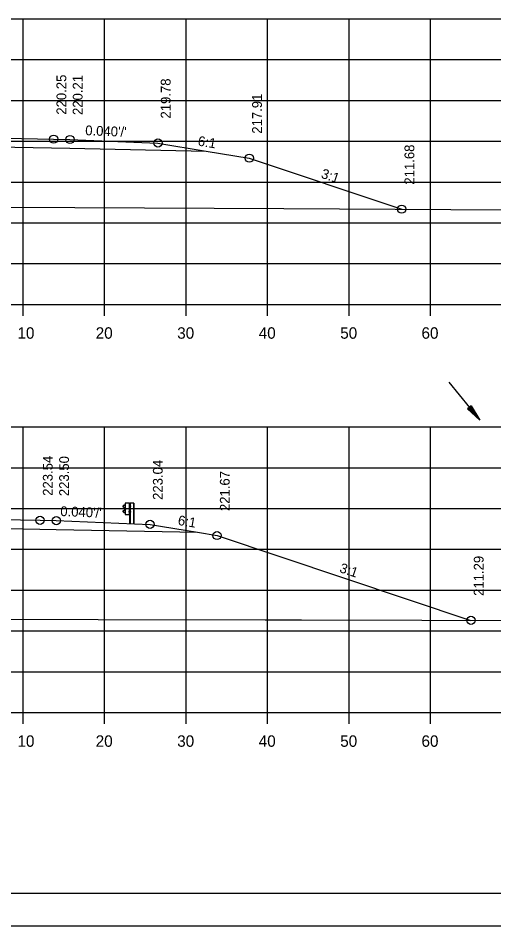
# Model space of a CAD drawing. Extents: x 1386544 to 1388153, y 379785 to 390999.
# Drawn here: x 1387369.1 to 1387427.4, y 390358.9 to 390470.1 of the extents above; entities that cross this region are included whole.
import ezdxf

# ---------------------------------------------------------------- set-up
doc = ezdxf.new("R2010")
doc.units = 0
for name, color, linetype in [('R_Alt Surface', 7, 'Continuous'), ('R_Axis', 7, 'Continuous'), ('R_Axis Annot', 7, 'Continuous'), ('R_Border', 7, 'Continuous'), ('R_Exist Surface', 7, 'Continuous'), ('R_Fin Surface', 7, 'Continuous'), ('R_Grid', 7, 'Continuous'), ('R_No Plot', 7, 'Continuous'), ('R_Proposed Road', 7, 'Continuous'), ('R_Water', 7, 'Continuous'), ('R_Xsect Elev', 7, 'Continuous'), ('R_Xsect Slope', 7, 'Continuous')]:
    doc.layers.add(name, color=color, linetype=linetype)

msp = doc.modelspace()

# ---------------------------------------------------------------- linework, layer by layer
at = {"layer": 'R_Alt Surface'}
for points in [[(1387324.86, 390453.82), (1387342.18, 390454.16), (1387359.68, 390454.51), (1387375.43, 390454.2), (1387392.15, 390453.87)], [(1387328.31, 390407.15), (1387345.51, 390407.49), (1387359.68, 390407.77), (1387373.76, 390407.49), (1387391.08, 390407.15)]]:
    msp.add_lwpolyline(points, dxfattribs=at)
at = {"layer": 'R_Axis'}
for p, q in [((1387209.68, 390435.07), (1387509.68, 390435.07)), ((1387369.68, 390433.67), (1387369.68, 390435.07)), ((1387379.68, 390433.67), (1387379.68, 390435.07)), ((1387389.68, 390433.67), (1387389.68, 390435.07)), ((1387399.68, 390433.67), (1387399.68, 390435.07)), ((1387409.68, 390433.67), (1387409.68, 390435.07)), ((1387419.68, 390433.67), (1387419.68, 390435.07)), ((1387209.68, 390385.07), (1387509.68, 390385.07)), ((1387369.68, 390383.67), (1387369.68, 390385.07)), ((1387379.68, 390383.67), (1387379.68, 390385.07)), ((1387389.68, 390383.67), (1387389.68, 390385.07)), ((1387399.68, 390383.67), (1387399.68, 390385.07)), ((1387409.68, 390383.67), (1387409.68, 390385.07)), ((1387419.68, 390383.67), (1387419.68, 390385.07))]:
    msp.add_line(p, q, dxfattribs=at)
at = {"layer": 'R_Border'}
msp.add_line((1387517.86, 390362.91), (1387201.68, 390362.91), dxfattribs=at)
at = {"layer": 'R_Exist Surface'}
for points in [[(1387209.68, 390447.06), (1387240.1, 390447.04), (1387264.3, 390447.07), (1387285.89, 390447.09), (1387308.79, 390447.09), (1387330.74, 390447.07), (1387354.5, 390447.02), (1387376.04, 390446.94), (1387401.66, 390446.82), (1387422.17, 390446.72), (1387446.84, 390446.67), (1387468.15, 390446.64), (1387501.17, 390446.58), (1387509.68, 390446.55)], [(1387209.68, 390396.26), (1387216.72, 390396.26), (1387240.57, 390396.33), (1387251.92, 390396.36), (1387259.98, 390396.38), (1387296.21, 390396.42), (1387305, 390396.43), (1387328.71, 390396.47), (1387350.45, 390396.5), (1387358.38, 390396.49), (1387399.39, 390396.41), (1387403.82, 390396.41), (1387448.15, 390396.32), (1387456.92, 390396.34), (1387494.88, 390396.4), (1387506.32, 390396.35), (1387509.68, 390396.34)]]:
    msp.add_lwpolyline(points, dxfattribs=at)
at = {"layer": 'R_Fin Surface'}
for points in [[(1387302.33, 390447.09), (1387320.18, 390453.04), (1387324.86, 390453.82), (1387330.68, 390454.79), (1387342.18, 390455.25), (1387344.18, 390455.29), (1387359.68, 390455.6), (1387373.43, 390455.32), (1387375.43, 390455.28), (1387386.23, 390454.85), (1387392.15, 390453.87), (1387397.43, 390452.99), (1387416.13, 390446.75)], [(1387296.12, 390396.42), (1387328.31, 390407.15), (1387328.41, 390407.18), (1387334.01, 390408.11), (1387345.51, 390408.57), (1387347.51, 390408.61), (1387359.68, 390408.86), (1387371.76, 390408.62), (1387373.76, 390408.58), (1387385.26, 390408.12), (1387391.08, 390407.15), (1387393.48, 390406.75), (1387424.63, 390396.36)]]:
    msp.add_lwpolyline(points, dxfattribs=at)
at = {"layer": 'R_Grid'}
for p, q in [((1387209.68, 390470.07), (1387509.68, 390470.07)), ((1387369.68, 390435.07), (1387369.68, 390470.07)), ((1387379.68, 390435.07), (1387379.68, 390470.07)), ((1387389.68, 390435.07), (1387389.68, 390470.07)), ((1387399.68, 390435.07), (1387399.68, 390470.07)), ((1387409.68, 390435.07), (1387409.68, 390470.07)), ((1387419.68, 390435.07), (1387419.68, 390470.07)), ((1387209.68, 390465.07), (1387509.68, 390465.07)), ((1387209.68, 390460.07), (1387509.68, 390460.07)), ((1387209.68, 390455.07), (1387509.68, 390455.07)), ((1387209.68, 390450.07), (1387509.68, 390450.07)), ((1387209.68, 390445.07), (1387509.68, 390445.07)), ((1387209.68, 390440.07), (1387509.68, 390440.07)), ((1387209.68, 390435.07), (1387509.68, 390435.07)), ((1387209.68, 390420.07), (1387509.68, 390420.07)), ((1387369.68, 390385.07), (1387369.68, 390420.07)), ((1387379.68, 390385.07), (1387379.68, 390420.07)), ((1387389.68, 390385.07), (1387389.68, 390420.07)), ((1387399.68, 390385.07), (1387399.68, 390420.07)), ((1387409.68, 390385.07), (1387409.68, 390420.07)), ((1387419.68, 390385.07), (1387419.68, 390420.07)), ((1387209.68, 390415.07), (1387509.68, 390415.07)), ((1387209.68, 390410.07), (1387509.68, 390410.07)), ((1387209.68, 390405.07), (1387509.68, 390405.07)), ((1387209.68, 390400.07), (1387509.68, 390400.07)), ((1387209.68, 390395.07), (1387509.68, 390395.07)), ((1387209.68, 390390.07), (1387509.68, 390390.07)), ((1387209.68, 390385.07), (1387509.68, 390385.07))]:
    msp.add_line(p, q, dxfattribs=at)
at = {"layer": 'R_No Plot'}
msp.add_line((1387189.28, 390358.93), (1387522.61, 390358.93), dxfattribs=at)
msp.add_lwpolyline([(1387435.6, 390568.37), (1387455.22, 390568.37), (1387455.22, 390558.49), (1387471.33, 390558.49), (1387494.53, 390558.49), (1387494.53, 390534.16), (1387517.86, 390534.16), (1387517.86, 390362.91), (1387201.68, 390362.91), (1387201.68, 390568.37)], close=True, dxfattribs=at)
for centre in [(1387373.43, 390455.32), (1387375.43, 390455.28), (1387386.23, 390454.85), (1387397.43, 390452.99), (1387416.13, 390446.75), (1387371.76, 390408.62), (1387373.76, 390408.58), (1387385.26, 390408.12), (1387393.48, 390406.75), (1387424.63, 390396.36)]:
    msp.add_circle(centre, 0.5, dxfattribs=at)
at = {"layer": 'R_Proposed Road'}
for p, q in [((1387381.96, 390410.39), (1387382.09, 390410.5)), ((1387382.14, 390410.14), (1387381.96, 390410.25)), ((1387381.97, 390410.38), (1387382.1, 390410.48)), ((1387382.15, 390410.17), (1387381.98, 390410.27)), ((1387382.09, 390410.5), (1387382.2, 390410.56)), ((1387382.1, 390410.48), (1387382.2, 390410.53)), ((1387382.17, 390409.96), (1387382.17, 390410.1)), ((1387382.2, 390409.97), (1387382.19, 390410.1)), ((1387382.24, 390409.35), (1387382.24, 390410.71)), ((1387382.25, 390409.96), (1387382.25, 390410.09)), ((1387382.25, 390410.09), (1387382.3, 390410.09)), ((1387382.25, 390410.06), (1387382.3, 390410.06)), ((1387382.3, 390409.98), (1387382.3, 390410.07)), ((1387382.73, 390410.41), (1387382.68, 390410.41)), ((1387382.68, 390410.41), (1387382.68, 390410.28)), ((1387382.68, 390410.34), (1387382.74, 390410.34)), ((1387382.73, 390410.28), (1387382.68, 390410.28)), ((1387382.73, 390410.71), (1387382.74, 390410.71)), ((1387382.73, 390410.71), (1387382.8, 390410.71)), ((1387382.77, 390408.2), (1387382.77, 390410.71)), ((1387382.8, 390410.29), (1387382.8, 390410.41)), ((1387382.8, 390410.41), (1387382.85, 390410.41)), ((1387382.8, 390410.38), (1387382.85, 390410.38)), ((1387382.8, 390410.32), (1387382.85, 390410.32)), ((1387382.8, 390410.32), (1387382.85, 390410.32)), ((1387382.8, 390410.29), (1387382.85, 390410.29)), ((1387382.86, 390410.3), (1387382.86, 390410.4)), ((1387383.23, 390410.71), (1387383.23, 390408.2)), ((1387383.26, 390410.71), (1387383.26, 390408.2)), ((1387382.09, 390409.55), (1387381.96, 390409.66)), ((1387382.1, 390409.56), (1387381.97, 390409.67)), ((1387381.99, 390409.81), (1387382.14, 390409.91)), ((1387382, 390409.79), (1387382.15, 390409.89)), ((1387382.2, 390409.49), (1387382.09, 390409.55)), ((1387382.21, 390409.51), (1387382.1, 390409.56)), ((1387382.25, 390409.99), (1387382.29, 390409.99)), ((1387382.25, 390409.99), (1387382.3, 390409.99)), ((1387382.25, 390409.96), (1387382.3, 390409.96)), ((1387382.68, 390409.6), (1387382.68, 390409.72)), ((1387382.68, 390409.72), (1387382.73, 390409.72)), ((1387382.68, 390409.66), (1387382.74, 390409.66)), ((1387382.68, 390409.6), (1387382.73, 390409.6)), ((1387382.74, 390409.35), (1387382.77, 390409.35)), ((1387382.81, 390409.6), (1387382.81, 390409.72)), ((1387382.81, 390409.72), (1387382.86, 390409.72)), ((1387382.81, 390409.69), (1387382.86, 390409.69)), ((1387382.81, 390409.63), (1387382.86, 390409.63)), ((1387382.81, 390409.63), (1387382.86, 390409.63)), ((1387382.81, 390409.6), (1387382.86, 390409.6)), ((1387382.87, 390409.61), (1387382.87, 390409.71))]:
    msp.add_line(p, q, dxfattribs=at)
for points in [[(1387382.21, 390410.71), (1387382.21, 390409.35), (1387382.74, 390409.35), (1387382.73, 390410.71)], [(1387382.25, 390410.11), (1387382.25, 390409.94), (1387382.24, 390409.94), (1387382.24, 390410.11)], [(1387382.31, 390410.06), (1387382.31, 390410), (1387382.33, 390410), (1387382.33, 390410.06)], [(1387382.68, 390410.41), (1387382.68, 390410.28), (1387382.73, 390410.28), (1387382.73, 390410.41)], [(1387382.81, 390410.43), (1387382.81, 390410.26), (1387382.8, 390410.26), (1387382.8, 390410.43)], [(1387382.86, 390410.38), (1387382.86, 390410.32), (1387382.89, 390410.32), (1387382.89, 390410.38)], [(1387382.68, 390409.72), (1387382.68, 390409.6), (1387382.73, 390409.6), (1387382.73, 390409.72)], [(1387382.82, 390409.74), (1387382.82, 390409.57), (1387382.81, 390409.57), (1387382.81, 390409.74)], [(1387382.87, 390409.69), (1387382.87, 390409.63), (1387382.9, 390409.63), (1387382.9, 390409.69)]]:
    msp.add_lwpolyline(points, close=True, dxfattribs=at)
msp.add_lwpolyline([(1387383.26, 390410.71), (1387382.8, 390410.71), (1387382.81, 390408.2)], dxfattribs=at)
for centre, radius, start, end in [((1387382.01, 390410.33), 0.0856, 122.0217, 240.7501), ((1387382.01, 390410.33), 0.062, 122.0217, 240.7501), ((1387382.18, 390410.02), 0.0453, 93.9303, 257.0446), ((1387382.11, 390410.09), 0.0622, 4.9556, 61.894), ((1387382.11, 390410.09), 0.0865, 4.9556, 61.894), ((1387382.28, 390410.07), 0.022, 317.7756, 45.4255), ((1387382.21, 390410.03), 0.0922, 339.7423, 20.2577), ((1387382.84, 390410.4), 0.022, 317.7756, 45.4255), ((1387382.77, 390410.35), 0.0922, 339.7423, 20.2577), ((1387382.83, 390410.3), 0.025, 323.3766, 39.0666), ((1387382.04, 390409.72), 0.109, 120.88, 214.7816), ((1387382.04, 390409.72), 0.0854, 120.88, 214.7816), ((1387382.13, 390409.96), 0.0703, 293.1464, 8.2196), ((1387382.13, 390409.96), 0.0462, 293.1464, 8.2196), ((1387382.28, 390409.98), 0.025, 323.3766, 39.0666), ((1387382.85, 390409.71), 0.022, 317.7756, 45.4255), ((1387382.78, 390409.66), 0.0922, 339.7423, 20.2577), ((1387382.84, 390409.61), 0.025, 323.3766, 39.0666)]:
    msp.add_arc(centre, radius, start, end, dxfattribs=at)
at = {"layer": 'R_Water'}
for p, q in [((1387421.91, 390425.55), (1387425.71, 390420.9)), ((1387424.67, 390422.64), (1387424.21, 390422.26)), ((1387424.67, 390422.64), (1387424.21, 390422.26)), ((1387424.21, 390422.26), (1387425.71, 390420.9)), ((1387424.21, 390422.26), (1387425.71, 390420.9)), ((1387424.25, 390422.29), (1387425.5, 390421.16)), ((1387424.25, 390422.29), (1387425.5, 390421.16)), ((1387424.29, 390422.32), (1387425.28, 390421.42)), ((1387424.29, 390422.32), (1387425.28, 390421.42)), ((1387424.33, 390422.35), (1387425.07, 390421.68)), ((1387424.33, 390422.35), (1387425.07, 390421.68)), ((1387424.37, 390422.39), (1387424.85, 390421.94)), ((1387424.37, 390422.39), (1387424.85, 390421.94)), ((1387424.41, 390422.42), (1387424.64, 390422.2)), ((1387424.41, 390422.42), (1387424.64, 390422.2)), ((1387424.48, 390422.48), (1387424.64, 390422.2)), ((1387424.48, 390422.48), (1387424.64, 390422.2)), ((1387424.52, 390422.51), (1387424.85, 390421.94)), ((1387424.52, 390422.51), (1387424.85, 390421.94)), ((1387424.56, 390422.54), (1387425.07, 390421.68)), ((1387424.56, 390422.54), (1387425.07, 390421.68)), ((1387424.6, 390422.57), (1387425.28, 390421.42)), ((1387424.6, 390422.57), (1387425.28, 390421.42)), ((1387424.64, 390422.61), (1387425.5, 390421.16)), ((1387424.64, 390422.61), (1387425.5, 390421.16)), ((1387424.67, 390422.64), (1387425.71, 390420.9)), ((1387424.67, 390422.64), (1387425.71, 390420.9))]:
    msp.add_line(p, q, dxfattribs=at)

# ---------------------------------------------------------------- texts
at = {"layer": 'R_Axis Annot'}
for s, p in [('10', (1387368.99, 390430.87)), ('20', (1387378.59, 390430.87)), ('30', (1387388.59, 390430.87)), ('40', (1387398.59, 390430.87)), ('50', (1387408.59, 390430.87)), ('60', (1387418.56, 390430.87)), ('10', (1387368.99, 390380.87)), ('20', (1387378.59, 390380.87)), ('30', (1387388.59, 390380.87)), ('40', (1387398.59, 390380.87)), ('50', (1387408.59, 390380.87)), ('60', (1387418.56, 390380.87))]:
    msp.add_text(s, height=1.4, dxfattribs=at).set_placement(p)
at = {"layer": 'R_Xsect Elev'}
for s, p in [('220.25', (1387374.98, 390458.32)), ('220.21', (1387376.98, 390458.28)), ('219.78', (1387387.78, 390457.85)), ('217.91', (1387398.98, 390455.99)), ('211.68', (1387417.68, 390449.75)), ('223.54', (1387373.31, 390411.62)), ('223.50', (1387375.31, 390411.58)), ('223.04', (1387386.81, 390411.12)), ('221.67', (1387395.03, 390409.75)), ('211.29', (1387426.18, 390399.36))]:
    msp.add_text(s, height=1.2, rotation=90, dxfattribs=at).set_placement(p)
at = {"layer": 'R_Xsect Slope'}
for s, rotation, p in [("0.040'/'", 357.7094, (1387377.29, 390455.81)), ('6:1', 350.5377, (1387391.06, 390454.55)), ('3:1', 341.5651, (1387406.15, 390450.61)), ("0.040'/'", 357.7094, (1387374.23, 390409.15)), ('6:1', 350.5377, (1387388.61, 390408.07)), ('3:1', 341.5651, (1387408.42, 390402.29))]:
    msp.add_text(s, height=1.2, rotation=rotation, dxfattribs=at).set_placement(p)

doc.saveas('drawing.dxf')
